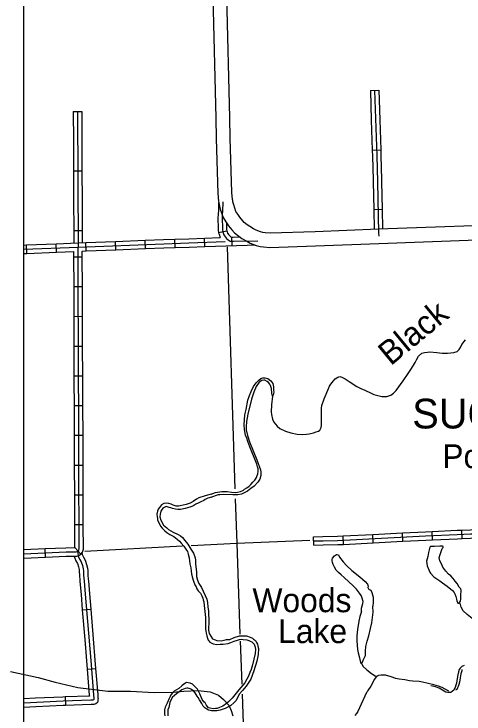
# Model space of a CAD drawing. Extents: x 1164457 to 1439835, y 1590918 to 1773502.
# Drawn here: x 1246223 to 1254222, y 1641151 to 1653578 of the extents above; entities that cross this region are included whole.
import ezdxf

# ---------------------------------------------------------------- set-up
doc = ezdxf.new("R2010")
doc.units = 0
for name, color, linetype in [('Level 10', 7, 'Continuous'), ('Level 32', 7, 'Continuous'), ('Level 35', 7, 'Continuous'), ('Level 43', 7, 'Continuous'), ('Level 45', 7, 'Continuous'), ('Level 5', 7, 'Continuous'), ('Level 6', 7, 'Continuous'), ('R_Draft', 7, 'Continuous')]:
    doc.layers.add(name, color=color, linetype=linetype)

msp = doc.modelspace()

# ---------------------------------------------------------------- linework, layer by layer
at = {"layer": 'Level 10'}
for points in [[(1249758, 1653886), (1249811, 1651731), (1249817, 1651369), (1249846, 1650393), (1249859, 1650255), (1249863, 1650229), (1249867, 1650195), (1249890, 1650113), (1249941, 1649967), (1249989, 1649887), (1250037, 1649818), (1250096, 1649747), (1250141, 1649692), (1250219, 1649634), (1250275, 1649594), (1250360, 1649543), (1250422, 1649512), (1250528, 1649469), (1250597, 1649453), (1250655, 1649443), (1250770, 1649434), (1251585, 1649459), (1252710, 1649506), (1255408, 1649602)], [(1255399, 1649852), (1252701, 1649756), (1251575, 1649709), (1250776, 1649684), (1250686, 1649691), (1250646, 1649698), (1250604, 1649708), (1250525, 1649740), (1250481, 1649762), (1250413, 1649803), (1250366, 1649836), (1250314, 1649875), (1250288, 1649906), (1250236, 1649970), (1250199, 1650022), (1250169, 1650073), (1250129, 1650188), (1250113, 1650245), (1250111, 1650264), (1250107, 1650286), (1250096, 1650409), (1250067, 1651375), (1250061, 1651737), (1250008, 1653894)]]:
    msp.add_lwpolyline(points, dxfattribs=at)
at = {"layer": 'Level 32'}
for p, q in [((1249859, 1649700), (1250007, 1649728)), ((1248562, 1649412), (1248556, 1649562)), ((1249089, 1649431), (1249084, 1649581)), ((1249617, 1649451), (1249611, 1649601)), ((1250100, 1649467), (1250096, 1649617)), ((1246452, 1649328), (1246446, 1649477)), ((1246979, 1649349), (1246973, 1649499)), ((1247507, 1649371), (1247501, 1649520)), ((1248034, 1649391), (1248029, 1649541)), ((1247438, 1649261), (1247288, 1649260)), ((1247440, 1648733), (1247290, 1648732)), ((1247441, 1648205), (1247291, 1648204)), ((1247443, 1647677), (1247293, 1647676)), ((1247444, 1647149), (1247294, 1647148)), ((1247449, 1646621), (1247299, 1646620)), ((1247450, 1646093), (1247300, 1646092)), ((1247451, 1645565), (1247301, 1645564)), ((1247453, 1645037), (1247303, 1645036)), ((1247455, 1644509), (1247305, 1644508)), ((1252607, 1644189), (1252600, 1644339)), ((1253135, 1644216), (1253127, 1644366)), ((1253662, 1644242), (1253655, 1644392)), ((1254189, 1644266), (1254182, 1644416)), ((1251550, 1644147), (1251547, 1644297)), ((1252080, 1644162), (1252072, 1644312)), ((1247414, 1643991), (1247307, 1644104)), ((1246783, 1643937), (1246777, 1644087))]:
    msp.add_line(p, q, dxfattribs=at)
for points in [[(1249858, 1650229), (1249856, 1650076), (1249851, 1650038), (1249848, 1649944), (1249853, 1649788), (1249852, 1649738), (1249859, 1649700)], [(1249933, 1650241), (1249931, 1650071), (1249926, 1650032), (1249923, 1649944), (1249928, 1649788), (1249927, 1649745), (1249934, 1649710), (1249939, 1649690), (1249952, 1649655), (1249962, 1649637), (1249981, 1649615), (1250003, 1649591), (1250029, 1649567), (1250063, 1649542)], [(1250000, 1649870), (1250003, 1649789), (1250002, 1649752), (1250007, 1649728)], [(1249859, 1649700), (1249860, 1649695), (1249867, 1649668), (1249888, 1649612)], [(1250007, 1649728), (1250007, 1649726), (1250011, 1649712), (1250020, 1649686), (1250023, 1649681), (1250037, 1649666), (1250056, 1649644), (1250077, 1649624), (1250087, 1649617), (1250121, 1649617), (1250238, 1649620)], [(1248029, 1649541), (1248556, 1649562)], [(1248556, 1649562), (1248883, 1649574), (1249084, 1649581)], [(1249084, 1649581), (1249330, 1649589), (1249611, 1649601)], [(1249611, 1649601), (1249888, 1649612)], [(1246398, 1649400), (1247363, 1649440), (1248886, 1649499), (1249333, 1649514), (1249975, 1649541)], [(1246398, 1649475), (1246446, 1649477)], [(1246398, 1643994), (1247149, 1644028), (1247331, 1644029), (1247349, 1644035), (1247363, 1644046), (1247375, 1644060), (1247382, 1644087), (1247376, 1645606), (1247373, 1646744), (1247370, 1646930), (1247363, 1649440)], [(1246446, 1649477), (1246973, 1649499)], [(1246973, 1649499), (1247360, 1649515), (1247501, 1649520)], [(1247501, 1649520), (1248029, 1649541)], [(1249089, 1649431), (1249336, 1649439), (1249617, 1649451)], [(1249617, 1649451), (1250370, 1649473)], [(1250063, 1649542), (1250123, 1649542), (1250555, 1649553)], [(1250370, 1649473), (1250508, 1649477)], [(1246398, 1649325), (1246452, 1649328)], [(1246452, 1649328), (1246979, 1649349)], [(1246979, 1649349), (1247288, 1649362)], [(1247288, 1649260), (1247288, 1649362)], [(1247438, 1649368), (1247507, 1649371)], [(1247438, 1649261), (1247438, 1649368)], [(1247507, 1649371), (1248034, 1649391)], [(1248034, 1649391), (1248562, 1649412)], [(1248562, 1649412), (1248888, 1649424), (1249089, 1649431)], [(1247290, 1648732), (1247288, 1649260)], [(1247440, 1648733), (1247438, 1649261)], [(1247291, 1648204), (1247290, 1648732)], [(1247441, 1648205), (1247440, 1648733)], [(1247293, 1647676), (1247291, 1648204)], [(1247443, 1647677), (1247441, 1648205)], [(1247294, 1647148), (1247293, 1647676)], [(1247444, 1647149), (1247443, 1647677)], [(1247299, 1646620), (1247298, 1646743), (1247295, 1646929), (1247294, 1647148)], [(1247449, 1646621), (1247448, 1646744), (1247445, 1646930), (1247444, 1647149)], [(1247300, 1646092), (1247299, 1646620)], [(1247450, 1646093), (1247449, 1646621)], [(1247301, 1645564), (1247301, 1645605), (1247300, 1646092)], [(1247451, 1645565), (1247451, 1645606), (1247450, 1646093)], [(1247303, 1645036), (1247301, 1645564)], [(1247453, 1645037), (1247451, 1645565)], [(1247305, 1644508), (1247303, 1645036)], [(1247455, 1644509), (1247453, 1645037)], [(1247307, 1644104), (1247305, 1644508)], [(1247308, 1643954), (1247344, 1643954), (1247384, 1643968), (1247414, 1643991), (1247443, 1644024), (1247457, 1644078), (1247455, 1644509)], [(1251548, 1644222), (1251717, 1644226), (1251976, 1644232), (1253539, 1644311), (1254100, 1644337), (1254336, 1644348), (1254651, 1644352), (1255043, 1644367), (1255498, 1644397), (1256340, 1644422), (1256850, 1644442)], [(1252072, 1644312), (1252600, 1644339)], [(1252600, 1644339), (1253127, 1644366)], [(1253127, 1644366), (1253536, 1644386), (1253655, 1644392)], [(1253655, 1644392), (1254097, 1644412), (1254182, 1644416)], [(1254182, 1644416), (1254334, 1644423), (1254649, 1644427), (1254710, 1644430)], [(1251547, 1644297), (1251715, 1644301), (1251973, 1644307), (1252072, 1644312)], [(1252607, 1644189), (1253135, 1644216)], [(1253135, 1644216), (1253543, 1644237), (1253662, 1644242)], [(1253662, 1644242), (1254104, 1644262), (1254189, 1644266)], [(1254189, 1644266), (1254338, 1644273), (1254653, 1644277), (1254716, 1644280)], [(1246777, 1644087), (1247147, 1644103), (1247307, 1644104)], [(1251550, 1644147), (1251719, 1644151), (1251979, 1644157), (1252080, 1644162)], [(1252080, 1644162), (1252607, 1644189)], [(1246398, 1644069), (1246777, 1644087)], [(1246398, 1643919), (1246783, 1643937)], [(1246783, 1643937), (1247150, 1643953), (1247308, 1643954)]]:
    msp.add_lwpolyline(points, dxfattribs=at)
at = {"layer": 'Level 35'}
for points in [[(1250816, 1646796), (1250799, 1646641), (1250797, 1646515), (1250803, 1646466), (1250818, 1646387), (1250839, 1646331), (1250900, 1646260), (1250947, 1646217), (1251048, 1646173), (1251146, 1646142), (1251258, 1646118), (1251350, 1646112), (1251423, 1646119), (1251472, 1646123), (1251548, 1646140), (1251595, 1646157), (1251637, 1646170), (1251661, 1646191), (1251680, 1646234), (1251690, 1646277), (1251689, 1646343), (1251689, 1646387), (1251687, 1646486), (1251689, 1646580), (1251694, 1646628), (1251736, 1646744), (1251803, 1646899), (1251833, 1646969), (1251854, 1647004), (1251902, 1647068), (1251932, 1647099), (1251977, 1647131), (1252013, 1647140), (1252050, 1647133), (1252107, 1647102), (1252180, 1647056), (1252319, 1646967), (1252399, 1646922), (1252447, 1646904), (1252483, 1646887), (1252550, 1646858), (1252620, 1646825), (1252760, 1646786), (1252847, 1646785), (1252922, 1646811), (1252968, 1646847), (1253017, 1646896), (1253140, 1647066), (1253231, 1647193), (1253289, 1647284), (1253353, 1647388), (1253380, 1647441), (1253415, 1647505), (1253474, 1647554), (1253519, 1647571), (1253570, 1647577), (1253613, 1647579), (1253741, 1647566), (1253831, 1647554), (1253929, 1647555), (1253988, 1647563), (1254042, 1647570), (1254100, 1647589), (1254137, 1647624), (1254165, 1647671), (1254183, 1647709), (1254248, 1647796)], [(1249725, 1645056), (1249803, 1645083), (1249920, 1645102), (1250010, 1645099), (1250089, 1645090), (1250155, 1645083), (1250196, 1645087), (1250249, 1645100), (1250305, 1645126), (1250321, 1645140), (1250362, 1645167), (1250402, 1645197), (1250434, 1645225), (1250471, 1645265), (1250504, 1645301), (1250517, 1645321), (1250531, 1645349), (1250547, 1645385), (1250555, 1645413), (1250563, 1645463), (1250564, 1645501), (1250554, 1645541), (1250540, 1645586), (1250530, 1645618), (1250416, 1645893), (1250378, 1645987), (1250359, 1646046), (1250340, 1646102), (1250320, 1646200), (1250315, 1646286), (1250329, 1646459), (1250347, 1646558), (1250380, 1646721), (1250407, 1646802), (1250437, 1646878), (1250482, 1646967), (1250525, 1647027), (1250574, 1647076), (1250613, 1647106), (1250644, 1647118), (1250686, 1647120), (1250735, 1647107), (1250787, 1647068), (1250823, 1647017), (1250834, 1646960), (1250836, 1646934), (1250837, 1646892), (1250840, 1646869), (1250838, 1646833), (1250832, 1646812), (1250823, 1646802), (1250816, 1646796), (1250807, 1646845), (1250798, 1646930), (1250783, 1646982), (1250768, 1647008), (1250745, 1647035), (1250722, 1647054), (1250679, 1647077), (1250661, 1647080), (1250628, 1647073), (1250582, 1647044), (1250526, 1646965), (1250489, 1646867), (1250447, 1646740), (1250382, 1646473), (1250353, 1646346), (1250347, 1646250), (1250348, 1646195), (1250371, 1646096), (1250412, 1645982), (1250540, 1645665), (1250603, 1645486), (1250609, 1645446), (1250608, 1645382), (1250590, 1645317), (1250555, 1645264), (1250493, 1645197), (1250431, 1645155), (1250375, 1645105), (1250264, 1645056), (1250203, 1645042), (1250156, 1645040), (1250111, 1645039), (1249955, 1645049), (1249881, 1645042), (1249854, 1645041), (1249814, 1645027), (1249721, 1644997)], [(1249725, 1645056), (1249621, 1645025), (1249510, 1644990), (1249469, 1644966), (1249410, 1644926), (1249352, 1644896), (1249283, 1644869), (1249229, 1644857), (1249175, 1644846), (1249149, 1644843), (1249105, 1644842), (1249073, 1644854), (1249042, 1644866), (1249014, 1644877), (1248977, 1644886), (1248926, 1644895), (1248885, 1644889), (1248846, 1644865), (1248810, 1644819), (1248786, 1644785), (1248771, 1644749), (1248764, 1644701), (1248768, 1644650), (1248771, 1644621), (1248774, 1644597), (1248828, 1644486), (1248854, 1644449), (1248880, 1644427), (1248902, 1644403), (1248941, 1644371), (1248991, 1644337), (1249062, 1644299), (1249126, 1644257), (1249167, 1644221), (1249192, 1644185), (1249242, 1644130), (1249266, 1644094), (1249288, 1644062), (1249308, 1644033), (1249320, 1643991), (1249334, 1643926), (1249341, 1643863), (1249347, 1643815), (1249365, 1643747), (1249371, 1643686), (1249378, 1643637), (1249393, 1643584), (1249414, 1643507), (1249439, 1643443), (1249459, 1643408), (1249474, 1643372), (1249498, 1643340), (1249536, 1643294), (1249560, 1643251), (1249579, 1643206), (1249587, 1643180), (1249597, 1643142), (1249604, 1643079), (1249629, 1642864), (1249630, 1642665), (1249633, 1642623), (1249638, 1642583), (1249653, 1642537), (1249660, 1642496), (1249674, 1642463), (1249684, 1642447), (1249704, 1642426), (1249761, 1642398), (1249827, 1642387)], [(1249732, 1645000), (1249668, 1644983), (1249621, 1644956), (1249595, 1644940), (1249542, 1644916), (1249494, 1644894), (1249456, 1644874), (1249418, 1644851), (1249382, 1644837), (1249346, 1644821), (1249265, 1644799), (1249182, 1644783), (1249137, 1644783), (1249096, 1644785), (1249041, 1644801), (1249009, 1644812), (1248980, 1644817), (1248927, 1644833), (1248890, 1644819), (1248868, 1644805), (1248832, 1644753), (1248820, 1644697), (1248818, 1644652), (1248835, 1644591), (1248882, 1644505), (1248912, 1644479), (1248937, 1644458), (1248972, 1644429), (1249054, 1644379), (1249143, 1644335), (1249181, 1644315), (1249216, 1644282), (1249258, 1644232), (1249315, 1644165), (1249368, 1644074), (1249412, 1644003), (1249443, 1643921), (1249450, 1643880), (1249452, 1643817), (1249466, 1643671), (1249466, 1643592), (1249483, 1643527), (1249510, 1643468), (1249553, 1643397), (1249651, 1643191), (1249662, 1643132), (1249670, 1643047), (1249679, 1642980), (1249682, 1642923), (1249687, 1642832), (1249684, 1642754), (1249680, 1642693), (1249681, 1642638), (1249691, 1642579), (1249721, 1642532), (1249753, 1642488), (1249779, 1642471), (1249796, 1642466), (1249827, 1642454)], [(1253781, 1643927), (1253807, 1644015), (1253835, 1644087), (1253849, 1644108), (1253851, 1644125), (1253840, 1644130), (1253794, 1644128), (1253698, 1644126), (1253631, 1644123), (1253612, 1644112), (1253600, 1644064), (1253591, 1644015), (1253581, 1643949), (1253556, 1643864)], [(1252397, 1642974), (1252401, 1643032), (1252413, 1643071), (1252423, 1643112), (1252428, 1643146), (1252406, 1643226), (1252394, 1643252), (1252363, 1643296), (1252308, 1643368), (1252245, 1643434), (1252176, 1643499), (1252094, 1643572), (1252040, 1643621), (1251988, 1643665), (1251950, 1643705), (1251922, 1643756), (1251896, 1643806), (1251886, 1643840), (1251878, 1643876), (1251878, 1643891), (1251886, 1643918), (1251919, 1643957), (1251939, 1643971), (1251954, 1643983), (1251969, 1643983), (1251992, 1643978), (1252011, 1643936), (1252074, 1643853), (1252132, 1643788), (1252230, 1643700), (1252369, 1643585), (1252466, 1643500), (1252506, 1643455), (1252519, 1643423), (1252515, 1643398), (1252526, 1643371), (1252534, 1643359), (1252553, 1643354), (1252563, 1643347), (1252583, 1643310), (1252605, 1643227), (1252608, 1643134), (1252603, 1643064)], [(1253556, 1643864), (1253564, 1643781), (1253597, 1643710), (1253616, 1643668), (1253628, 1643648), (1253684, 1643588), (1253791, 1643514), (1253841, 1643481)], [(1253985, 1643601), (1253946, 1643632), (1253898, 1643684), (1253846, 1643759), (1253819, 1643818), (1253794, 1643871), (1253781, 1643927)], [(1253841, 1643481), (1253924, 1643418), (1254016, 1643341), (1254046, 1643308), (1254057, 1643282), (1254077, 1643236), (1254089, 1643191), (1254095, 1643162), (1254102, 1643139), (1254110, 1643116), (1254115, 1643116), (1254125, 1643117), (1254143, 1643133), (1254158, 1643156), (1254168, 1643197), (1254167, 1643222), (1254167, 1643240), (1254167, 1643260), (1254167, 1643282), (1254171, 1643319), (1254172, 1643343), (1254164, 1643370), (1254133, 1643402), (1254098, 1643466), (1254064, 1643507), (1254031, 1643554), (1253985, 1643601)], [(1254940, 1642285), (1254927, 1642310), (1254890, 1642360), (1254830, 1642442), (1254743, 1642528), (1254652, 1642622), (1254579, 1642694), (1254475, 1642768), (1254367, 1642847), (1254277, 1642919), (1254207, 1642985), (1254172, 1643049), (1254157, 1643095), (1254143, 1643133)], [(1252397, 1642974), (1252387, 1642932), (1252371, 1642884), (1252353, 1642801), (1252327, 1642652), (1252317, 1642538), (1252319, 1642451), (1252321, 1642372), (1252329, 1642298), (1252341, 1642235), (1252359, 1642174)], [(1252359, 1642174), (1252370, 1642116), (1252380, 1642065), (1252390, 1642056), (1252402, 1642056), (1252415, 1642073), (1252433, 1642121), (1252454, 1642156), (1252468, 1642187), (1252472, 1642219), (1252468, 1642264), (1252477, 1642349), (1252503, 1642444), (1252532, 1642539), (1252559, 1642671), (1252582, 1642772), (1252606, 1642958), (1252603, 1643064)], [(1249827, 1642454), (1249904, 1642452), (1249956, 1642464), (1249999, 1642472), (1250059, 1642476), (1250138, 1642509), (1250232, 1642539), (1250286, 1642540), (1250357, 1642536), (1250418, 1642516), (1250465, 1642497), (1250482, 1642479), (1250513, 1642456), (1250533, 1642422), (1250553, 1642393), (1250556, 1642357), (1250567, 1642315), (1250563, 1642209), (1250541, 1642089), (1250484, 1641917), (1250433, 1641770), (1250383, 1641699), (1250347, 1641645), (1250283, 1641565), (1250228, 1641500), (1250175, 1641392), (1250129, 1641351), (1250079, 1641302), (1249975, 1641250), (1249889, 1641217)], [(1249827, 1642387), (1249889, 1642389), (1249940, 1642391), (1250031, 1642402), (1250078, 1642418), (1250138, 1642441), (1250198, 1642460), (1250230, 1642473), (1250265, 1642477), (1250295, 1642474), (1250363, 1642469), (1250395, 1642458), (1250422, 1642445), (1250451, 1642429), (1250491, 1642392), (1250510, 1642340), (1250516, 1642296), (1250507, 1642225), (1250460, 1642026), (1250439, 1641938), (1250413, 1641885), (1250392, 1641821), (1250361, 1641768), (1250327, 1641704), (1250218, 1641579), (1250151, 1641492), (1250100, 1641429), (1250040, 1641374), (1250001, 1641336), (1249936, 1641290), (1249873, 1641269)], [(1252402, 1642056), (1252426, 1641998), (1252494, 1641934), (1252575, 1641871), (1252641, 1641831), (1252667, 1641819)], [(1253687, 1641666), (1253484, 1641718), (1253424, 1641725), (1253309, 1641735), (1253252, 1641739), (1253168, 1641757), (1253072, 1641772), (1253012, 1641783), (1252929, 1641811), (1252828, 1641841), (1252752, 1641842), (1252700, 1641836), (1252667, 1641819), (1252624, 1641764), (1252606, 1641720), (1252564, 1641644), (1252514, 1641567), (1252498, 1641547), (1252489, 1641534), (1252367, 1641260), (1252335, 1641196), (1252311, 1641157), (1252282, 1641123)], [(1249873, 1641269), (1249834, 1641251), (1249805, 1641247), (1249766, 1641242), (1249711, 1641252), (1249705, 1641254), (1249682, 1641263), (1249638, 1641315), (1249620, 1641346), (1249596, 1641367), (1249567, 1641407), (1249528, 1641510), (1249483, 1641594), (1249421, 1641656), (1249396, 1641679), (1249356, 1641699), (1249319, 1641705), (1249291, 1641707), (1249270, 1641699), (1249242, 1641678), (1249206, 1641648), (1249154, 1641604), (1249114, 1641579), (1249071, 1641558), (1249047, 1641535), (1249013, 1641488), (1249002, 1641464), (1248973, 1641412), (1248948, 1641342), (1248912, 1641274), (1248899, 1641223), (1248898, 1641159), (1248902, 1641120)], [(1249889, 1641217), (1249826, 1641206), (1249786, 1641205), (1249772, 1641204), (1249734, 1641206), (1249711, 1641211), (1249683, 1641219), (1249650, 1641239), (1249617, 1641260), (1249585, 1641292), (1249579, 1641304), (1249559, 1641336), (1249520, 1641401), (1249496, 1641442), (1249476, 1641470), (1249442, 1641526), (1249422, 1641556), (1249395, 1641574), (1249378, 1641587), (1249355, 1641599), (1249337, 1641604), (1249311, 1641612), (1249293, 1641611), (1249264, 1641604), (1249208, 1641579), (1249111, 1641507), (1249078, 1641481), (1249037, 1641444), (1248991, 1641355), (1248974, 1641269), (1248957, 1641223), (1248959, 1641158), (1248960, 1641121)]]:
    msp.add_lwpolyline(points, dxfattribs=at)
at = {"layer": 'Level 43'}
for points in [[(1254222, 1642011), (1254181, 1641995), (1254151, 1641967), (1254134, 1641940), (1254126, 1641901), (1254114, 1641847), (1254099, 1641782), (1254087, 1641700), (1254077, 1641661), (1254066, 1641624), (1254052, 1641603), (1254041, 1641575), (1254018, 1641556), (1253987, 1641533), (1253934, 1641531), (1253901, 1641540), (1253781, 1641611), (1253714, 1641634), (1253633, 1641652)], [(1246159, 1641908), (1246653, 1641797), (1246956, 1641714), (1247359, 1641620), (1247891, 1641554), (1248297, 1641557), (1248716, 1641532)], [(1254185, 1641943), (1254180, 1641915), (1254168, 1641861), (1254152, 1641795), (1254140, 1641714), (1254130, 1641674), (1254119, 1641637), (1254105, 1641616), (1254095, 1641588), (1254073, 1641571)], [(1253951, 1641556), (1253835, 1641624), (1253768, 1641647), (1253687, 1641666)], [(1248716, 1641532), (1249048, 1641539), (1249241, 1641554), (1249498, 1641566), (1249709, 1641546), (1249857, 1641483), (1249949, 1641408), (1250039, 1641307), (1250082, 1641212), (1250115, 1641121)]]:
    msp.add_lwpolyline(points, dxfattribs=at)
at = {"layer": 'Level 45'}
for p, q in [((1252557, 1652219), (1252707, 1652224)), ((1247278, 1651848), (1247428, 1651849)), ((1252592, 1651163), (1252742, 1651168)), ((1247282, 1650792), (1247432, 1650793)), ((1252616, 1650109), (1252766, 1650112)), ((1247287, 1649736), (1247437, 1649737)), ((1247438, 1642998), (1247588, 1643011)), ((1247526, 1641946), (1247675, 1641958)), ((1247133, 1641453), (1247139, 1641303))]:
    msp.add_line(p, q, dxfattribs=at)
for points in [[(1252557, 1652219), (1252574, 1651691)], [(1252632, 1652221), (1252671, 1651058), (1252682, 1650599), (1252699, 1649693), (1252705, 1649631)], [(1252707, 1652224), (1252724, 1651696)], [(1247278, 1651848), (1247280, 1651320)], [(1247353, 1651848), (1247363, 1649440)], [(1247428, 1651849), (1247430, 1651321)], [(1252574, 1651691), (1252592, 1651163)], [(1252724, 1651696), (1252742, 1651168)], [(1247280, 1651320), (1247282, 1650792)], [(1247430, 1651321), (1247432, 1650793)], [(1252592, 1651163), (1252596, 1651056), (1252606, 1650636)], [(1252742, 1651168), (1252745, 1651061), (1252756, 1650640)], [(1247282, 1650792), (1247284, 1650264)], [(1247432, 1650793), (1247434, 1650265)], [(1252606, 1650636), (1252607, 1650598), (1252616, 1650109)], [(1252756, 1650640), (1252757, 1650601), (1252766, 1650112)], [(1247284, 1650264), (1247287, 1649736)], [(1247434, 1650265), (1247437, 1649737)], [(1252616, 1650109), (1252623, 1649753)], [(1252766, 1650112), (1252773, 1649758)], [(1247287, 1649736), (1247287, 1649512)], [(1247437, 1649737), (1247437, 1649518)], [(1247354, 1644039), (1247357, 1644002), (1247365, 1643965), (1247372, 1643942), (1247390, 1643900), (1247419, 1643851), (1247441, 1643786), (1247453, 1643730), (1247458, 1643693), (1247461, 1643614), (1247470, 1643507), (1247490, 1643276), (1247589, 1642103), (1247636, 1641492), (1247642, 1641424), (1247641, 1641411), (1247639, 1641403), (1247624, 1641395), (1247592, 1641394), (1247096, 1641377), (1246398, 1641344)], [(1247432, 1644011), (1247438, 1643984), (1247443, 1643968), (1247458, 1643934), (1247487, 1643882), (1247513, 1643807), (1247527, 1643742), (1247533, 1643699), (1247536, 1643619), (1247543, 1643536)], [(1247291, 1643954), (1247293, 1643946), (1247302, 1643917), (1247323, 1643867), (1247350, 1643820), (1247368, 1643766), (1247379, 1643717), (1247383, 1643686), (1247386, 1643610), (1247393, 1643524)], [(1247393, 1643524), (1247395, 1643501), (1247416, 1643270), (1247438, 1642998)], [(1247543, 1643536), (1247545, 1643513), (1247565, 1643283), (1247588, 1643011)], [(1247438, 1642998), (1247483, 1642472)], [(1247588, 1643011), (1247632, 1642484)], [(1247632, 1642484), (1247663, 1642109), (1247675, 1641958)], [(1247483, 1642472), (1247514, 1642097), (1247526, 1641946)], [(1247526, 1641946), (1247562, 1641487), (1247563, 1641469)], [(1247675, 1641958), (1247711, 1641498), (1247716, 1641431)], [(1246605, 1641429), (1246398, 1641420)], [(1247133, 1641453), (1247093, 1641452), (1246605, 1641429)], [(1247563, 1641469), (1247133, 1641453)], [(1247716, 1641431), (1247717, 1641426), (1247716, 1641402), (1247715, 1641380), (1247705, 1641354), (1247680, 1641329), (1247644, 1641321), (1247594, 1641320), (1247139, 1641303)], [(1246612, 1641279), (1246398, 1641269)], [(1247139, 1641303), (1247099, 1641302), (1246612, 1641279)]]:
    msp.add_lwpolyline(points, dxfattribs=at)
at = {"layer": 'Level 5'}
for points in [[(1250011, 1649443), (1250150, 1645148)], [(1250155, 1644970), (1250181, 1644186)], [(1250181, 1644186), (1251481, 1644234)], [(1247481, 1644041), (1249220, 1644134)], [(1249372, 1644142), (1250181, 1644186)], [(1250181, 1644186), (1250238, 1642570)], [(1250243, 1642445), (1250271, 1641678)], [(1250277, 1641503), (1250346, 1639577)]]:
    msp.add_lwpolyline(points, dxfattribs=at)
at = {"layer": 'R_Draft'}
msp.add_lwpolyline([(1246398, 1678582), (1349820, 1678582), (1349820, 1614471), (1246398, 1614471)], close=True, dxfattribs=at)

# ---------------------------------------------------------------- texts
at = {"layer": 'Level 35'}
msp.add_text('Black', height=422, rotation=39.4369, dxfattribs=at).set_placement((1252917, 1647321))
for s, p in [('Woods', (1250462, 1642958)), ('Lake', (1250918, 1642409))]:
    msp.add_text(s, height=422.4, dxfattribs=at).set_placement(p)
at = {"layer": 'Level 6'}
for s, height, p in [('SUCCESS', 528, (1253302, 1646220)), ('Pop. 149', 422, (1253836, 1645516))]:
    msp.add_text(s, height=height, dxfattribs=at).set_placement(p)

doc.saveas('drawing.dxf')
